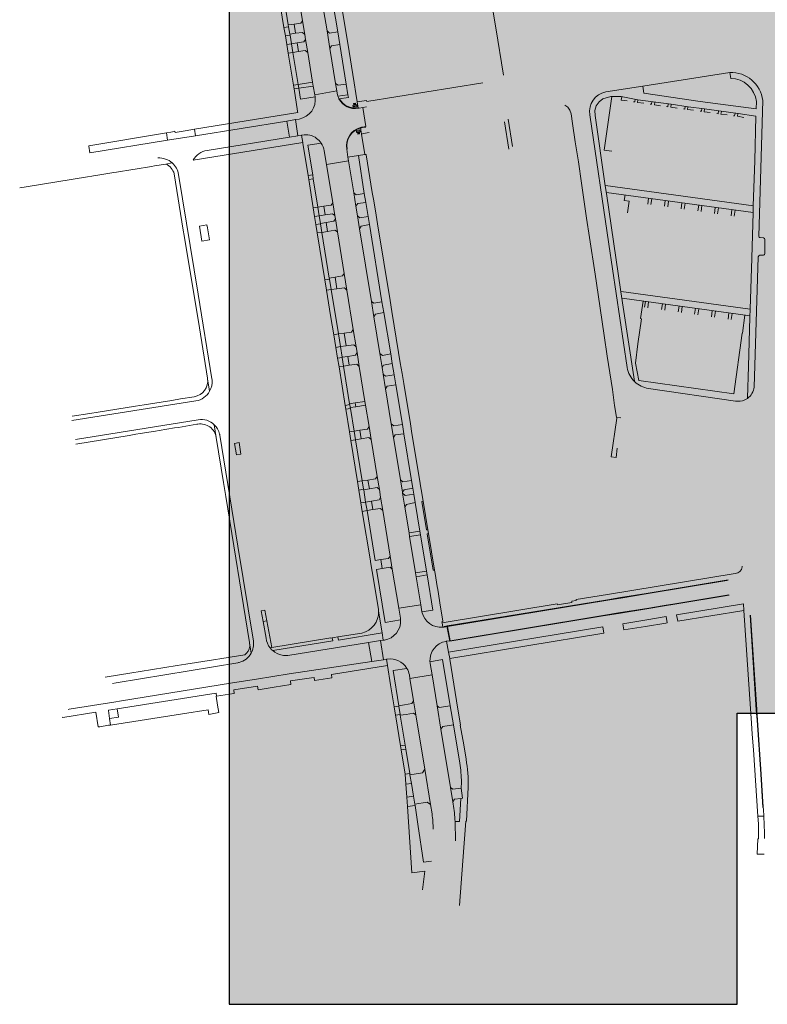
# Model space of a CAD drawing. Header units: metres. Extents: x 152391 to 157968, y 462336 to 467280.
# Tile 561 of 656: x 157151.44 to 157153.77, y 462603.99 to 462607.07. Entities that reach past the tile are written whole.
import ezdxf

# ---------------------------------------------------------------- set-up
doc = ezdxf.new("R2010")
doc.units = ezdxf.units.M
doc.header["$LTSCALE"] = 0.75
for name, color, linetype, lineweight in [('B-RO-OG-TERREIN_CULTUURSCHEIDING-GV', 251, 'Continuous', 18), ('B-RO-VH-VERHARDING_ASFALT-GV', 251, 'Continuous', 18), ('B-RO-VH-VERHARDING_STRAATBAKSTEEN-GV', 251, 'Continuous', 18), ('B-RO-VH-VERHARDING_TEGEL-GV', 251, 'Continuous', 18), ('X-XX-AL-TEKENBLAD-T18', 1, 'Continuous', 25), ('X-XX-AL-TEKENBLAD_VIEWPORT-V', 253, 'Continuous', 18)]:
    doc.layers.add(name, color=color, linetype=linetype, lineweight=lineweight)

msp = doc.modelspace()

# ---------------------------------------------------------------- hatches: boundary and pattern name
at = {"layer": 'X-XX-AL-TEKENBLAD_VIEWPORT-V', "transparency": 33554559}
h = msp.add_hatch(color=121, dxfattribs=at)
h.dxf.hatch_style = 1
h.paths.add_polyline_path([(157155.0887, 462608.2983), (157154.5327, 462608.2983), (157152.0887, 462608.2983), (157152.0887, 462605.9413), (157152.0887, 462603.9933), (157153.6739, 462603.9933), (157153.6739, 462604.9015), (157155.0887, 462604.9015)])

# ---------------------------------------------------------------- linework, layer by layer
at = {"layer": 'B-RO-OG-TERREIN_CULTUURSCHEIDING-GV'}
for points in [[(157152.2488, 462607.2021), (157152.2735, 462607.0503), (157152.2915, 462607.0523), (157152.3123, 462607.0546), (157152.3181, 462607.0619), (157152.2948, 462607.2025), (157152.2871, 462607.2083), (157152.2666, 462607.205)], [(157152.3763, 462607.1393), (157152.3943, 462607.0307), (157152.4021, 462607.0238), (157152.4279, 462607.0276), (157152.407, 462607.1511), (157152.3815, 462607.1467)], [(157152.2789, 462607.0175), (157152.2832, 462606.9907), (157152.3013, 462606.9934), (157152.3224, 462606.9965), (157152.3277, 462607.0044), (157152.325, 462607.0197), (157152.3174, 462607.0259), (157152.2961, 462607.0234), (157152.2783, 462607.0212)], [(157152.304, 462606.8641), (157152.3494, 462606.8707), (157152.3341, 462606.9634), (157152.3264, 462606.9698), (157152.3057, 462606.9665), (157152.2877, 462606.9636)], [(157152.4212, 462606.867), (157152.4291, 462606.8611), (157152.4543, 462606.865), (157152.4342, 462606.9884), (157152.4082, 462606.9841), (157152.4032, 462606.9764)], [(157152.357, 462606.8256), (157152.3558, 462606.8319), (157152.3514, 462606.8582), (157152.3059, 462606.8518), (157152.3113, 462606.8178)], [(157152.4779, 462606.5255), (157152.4853, 462606.5192), (157152.5105, 462606.5231), (157152.4922, 462606.6417), (157152.4598, 462606.6366), (157152.4615, 462606.6255)], [(157152.515, 462606.4959), (157152.4901, 462606.4922), (157152.4847, 462606.4841), (157152.4897, 462606.4536), (157152.497, 462606.4476), (157152.5224, 462606.4515)], [(157152.3919, 462606.4327), (157152.4153, 462606.4367), (157152.4203, 462606.4448), (157152.4186, 462606.4548), (157152.4111, 462606.4605), (157152.3881, 462606.4569), (157152.3702, 462606.454), (157152.3741, 462606.4299)], [(157152.4268, 462606.4037), (157152.4192, 462606.4094), (157152.3963, 462606.4052), (157152.3785, 462606.4023), (157152.4015, 462606.2597), (157152.4194, 462606.2625), (157152.4425, 462606.2661), (157152.4478, 462606.274)], [(157152.533, 462606.1861), (157152.5403, 462606.1814), (157152.5656, 462606.1856), (157152.5264, 462606.4263), (157152.5014, 462606.4219), (157152.4962, 462606.4138)], [(157152.448, 462606.0877), (157152.4707, 462606.0909), (157152.4762, 462606.0992), (157152.4562, 462606.222), (157152.4488, 462606.2292), (157152.425, 462606.2262), (157152.4075, 462606.224), (157152.4306, 462606.0852)], [(157152.5713, 462606.1517), (157152.5453, 462606.1471), (157152.5408, 462606.1385), (157152.5593, 462606.024), (157152.5674, 462606.0184), (157152.593, 462606.0227)], [(157152.4594, 462606.0154), (157152.483, 462606.0191), (157152.4881, 462606.0271), (157152.485, 462606.0453), (157152.4777, 462606.0518), (157152.454, 462606.0484), (157152.4364, 462606.0459), (157152.4413, 462606.0127)], [(157152.465, 462605.8672), (157152.4824, 462605.8699), (157152.5127, 462605.8746), (157152.495, 462605.9841), (157152.4871, 462605.9906), (157152.4636, 462605.9875), (157152.4458, 462605.9852)], [(157152.6039, 462605.9577), (157152.598, 462605.9926), (157152.5708, 462605.9883), (157152.5662, 462605.9802), (157152.5695, 462605.9598), (157152.5773, 462605.9536)], [(157152.6298, 462605.8022), (157152.6088, 462605.9265), (157152.5818, 462605.9224), (157152.577, 462605.9142), (157152.5949, 462605.8045), (157152.6027, 462605.7984)], [(157152.4674, 462605.8527), (157152.479, 462605.7815), (157152.497, 462605.7845), (157152.5207, 462605.7886), (157152.5255, 462605.7966), (157152.5147, 462605.8628), (157152.4843, 462605.858), (157152.4669, 462605.8553)], [(157152.602, 462605.7621), (157152.6235, 462605.6297), (157152.631, 462605.6237), (157152.6582, 462605.6284), (157152.6339, 462605.774), (157152.6071, 462605.7702)], [(157152.5506, 462605.6407), (157152.5321, 462605.7556), (157152.5247, 462605.7617), (157152.5012, 462605.7576), (157152.4834, 462605.7545), (157152.5042, 462605.6265), (157152.5219, 462605.6293), (157152.5454, 462605.6331)], [(157152.5149, 462605.5608), (157152.5327, 462605.5636), (157152.5567, 462605.5673), (157152.5615, 462605.5754), (157152.5577, 462605.5996), (157152.5506, 462605.6057), (157152.5265, 462605.6016), (157152.5088, 462605.5986)], [(157152.6303, 462605.5881), (157152.6381, 462605.5816), (157152.6655, 462605.5855), (157152.6623, 462605.6035), (157152.6349, 462605.5991), (157152.6298, 462605.5912)], [(157152.6503, 462605.4647), (157152.6845, 462605.47), (157152.6697, 462605.5591), (157152.6421, 462605.5534), (157152.6373, 462605.5449)], [(157152.7094, 462605.4743), (157152.6945, 462605.5634), (157152.6903, 462605.5627), (157152.7051, 462605.4736)], [(157152.5682, 462605.5338), (157152.561, 462605.5404), (157152.5371, 462605.537), (157152.5192, 462605.5344), (157152.5444, 462605.3787), (157152.5621, 462605.3816), (157152.5863, 462605.385), (157152.5913, 462605.3923)], [(157152.6522, 462605.4529), (157152.6707, 462605.3397), (157152.7048, 462605.3452), (157152.6864, 462605.4582)], [(157152.7115, 462605.4623), (157152.7073, 462605.4616), (157152.7257, 462605.3478), (157152.7299, 462605.3485)], [(157152.6727, 462605.3278), (157152.687, 462605.2403), (157152.6907, 462605.218), (157152.7248, 462605.2236), (157152.7067, 462605.3334)], [(157151.7184, 462604.8648), (157151.9433, 462604.8998), (157152.0236, 462604.9123), (157152.0259, 462604.8979), (157152.0566, 462604.9039), (157152.0528, 462604.9267), (157152.0482, 462604.9546), (157152.0495, 462604.9548), (157152.0482, 462604.964), (157151.7393, 462604.9152), (157151.7434, 462604.889), (157151.7156, 462604.8851)], [(157152.6716, 462604.8968), (157152.6645, 462604.9019), (157152.6411, 462604.8981), (157152.6231, 462604.8952), (157152.6382, 462604.8018), (157152.6402, 462604.7898), (157152.6525, 462604.7137), (157152.6531, 462604.7097), (157152.6919, 462604.7159), (157152.6993, 462604.7274)]]:
    msp.add_lwpolyline(points, close=True, dxfattribs=at)
for points in [[(157152.4317, 462606.8191), (157152.461, 462606.8235), (157152.4598, 462606.8319), (157152.4284, 462606.8268)], [(157152.3761, 462606.6807), (157152.3346, 462606.6743), (157152.3496, 462606.5816), (157152.3516, 462606.5695)], [(157152.3516, 462606.5695), (157152.3659, 462606.4807), (157152.3841, 462606.4836), (157152.4071, 462606.487), (157152.412, 462606.4948), (157152.3926, 462606.6142), (157152.3856, 462606.6563)], [(157152.598, 462605.3513), (157152.5909, 462605.3573), (157152.5665, 462605.3535), (157152.5491, 462605.3502), (157152.5763, 462605.1851), (157152.6239, 462605.1927)], [(157152.6232, 462605.1984), (157152.6181, 462605.2295), (157152.598, 462605.3513)], [(157152.5027, 462605.1518), (157152.4284, 462605.1398), (157152.4301, 462605.1301), (157152.566, 462605.1521), (157152.5552, 462605.2201)], [(157152.2166, 462605.1056), (157152.2221, 462605.1065), (157152.2061, 462605.1898), (157152.1946, 462605.1879), (157152.2044, 462605.1358)], [(157152.2249, 462605.0969), (157152.4123, 462605.1274), (157152.4107, 462605.1368), (157152.4062, 462605.1361), (157152.4061, 462605.1365), (157152.2221, 462605.1065)], [(157152.2221, 462605.1065), (157152.2166, 462605.1056)], [(157152.738, 462604.9252), (157152.7448, 462604.9194), (157152.7786, 462604.9248), (157152.7547, 462605.0694), (157152.7157, 462605.0625)], [(157152.6438, 462605.0416), (157152.6008, 462605.0352), (157152.6183, 462604.9252)], [(157152.7164, 462605.0568), (157152.7221, 462605.0219), (157152.738, 462604.9252)], [(157152.6183, 462604.9252), (157152.6363, 462604.9281), (157152.6593, 462604.9319), (157152.6646, 462604.9399), (157152.6531, 462605.0098), (157152.6513, 462605.0212)], [(157152.8089, 462604.7463), (157152.7888, 462604.8651), (157152.7554, 462604.8598), (157152.75, 462604.8521), (157152.7796, 462604.6702)], [(157152.7796, 462604.6702), (157152.7868, 462604.6643), (157152.8127, 462604.6676), (157152.8141, 462604.6861)], [(157152.7942, 462604.5637), (157152.8082, 462604.5636), (157152.8121, 462604.6359), (157152.7921, 462604.6334), (157152.7869, 462604.6255), (157152.7881, 462604.618)], [(157152.7222, 462604.5872), (157152.7174, 462604.6165), (157152.7064, 462604.6246), (157152.6683, 462604.6182), (157152.669, 462604.6136)], [(157152.669, 462604.6136), (157152.6777, 462604.5556), (157152.6957, 462604.4364), (157152.7202, 462604.4399)]]:
    msp.add_lwpolyline(points, dxfattribs=at)
for points in [[(157152.4284, 462606.8268, 0.035842), (157152.4317, 462606.8191)], [(157152.3856, 462606.6563, 0.111331), (157152.3761, 462606.6807)], [(157152.5552, 462605.2201, -0.360608), (157152.5027, 462605.1518)], [(157152.6239, 462605.1927, 0.023151), (157152.6232, 462605.1984)], [(157152.2044, 462605.1358, 0.135313), (157152.2166, 462605.1056)], [(157152.2166, 462605.1056, 0.049339), (157152.2249, 462605.0969)], [(157152.7157, 462605.0625, 0.022873), (157152.7164, 462605.0568)], [(157152.6513, 462605.0212, 0.090515), (157152.6438, 462605.0416)], [(157152.8141, 462604.6861, 0.029732), (157152.8089, 462604.7463)], [(157152.7881, 462604.618, -0.022642), (157152.7942, 462604.5637)], [(157152.7251, 462604.54, 0.040447), (157152.7222, 462604.5872)]]:
    msp.add_lwpolyline(points, format="xyb", dxfattribs=at)
at = {"layer": 'B-RO-VH-VERHARDING_ASFALT-GV'}
for points in [[(157152.2948, 462607.2025), (157152.3181, 462607.0619), (157152.325, 462607.0197), (157152.3277, 462607.0044), (157152.3341, 462606.9634), (157152.3494, 462606.8707), (157152.3514, 462606.8582), (157152.3558, 462606.8319), (157152.425, 462606.8442), (157152.4212, 462606.867), (157152.4032, 462606.9764), (157152.3943, 462607.0307), (157152.3763, 462607.1393)], [(157152.4273, 462606.8305), (157152.425, 462606.8442), (157152.3558, 462606.8319), (157152.357, 462606.8256)], [(157152.5052, 462606.7308), (157152.5153, 462606.7325), (157152.5061, 462606.7919), (157152.4948, 462606.7902)], [(157152.5061, 462606.7919), (157152.5178, 462606.794)], [(157152.5061, 462606.7918), (157152.5153, 462606.7325)], [(157152.3074, 462606.756), (157152.2956, 462606.7542)], [(157152.2956, 462606.7542), (157152.3037, 462606.7038), (157152.3151, 462606.7056), (157152.3173, 462606.706)], [(157152.3856, 462606.6563), (157152.3926, 462606.6142), (157152.4615, 462606.6255), (157152.4598, 462606.6366), (157152.4558, 462606.6615)], [(157153.6418, 462605.3172), (157153.39, 462605.2756), (157153.3107, 462605.2625), (157153.2701, 462605.2558), (157152.7681, 462605.1736), (157152.7772, 462605.1264), (157153.2494, 462605.2046), (157153.3107, 462605.2142), (157153.3922, 462605.2275), (157153.4472, 462605.2364), (157153.4797, 462605.2419), (157153.6489, 462605.2697)], [(157153.642, 462605.3157), (157153.3902, 462605.2741), (157153.3109, 462605.261), (157153.2703, 462605.2543), (157152.7699, 462605.1724), (157152.7784, 462605.1281), (157153.2492, 462605.2061), (157153.3104, 462605.2156), (157153.3919, 462605.229), (157153.4469, 462605.2378), (157153.4794, 462605.2433), (157153.6486, 462605.2712)], [(157152.6907, 462605.218), (157152.687, 462605.2403), (157152.6181, 462605.2295), (157152.6232, 462605.1984)], [(157153.7148, 462605.2073), (157153.7339, 462604.9127), (157153.734, 462604.9115), (157153.7362, 462604.88), (157153.7481, 462604.7115), (157153.7543, 462604.6079)], [(157153.7163, 462605.2074), (157153.7354, 462604.9128), (157153.7355, 462604.9116), (157153.7377, 462604.8801), (157153.7496, 462604.7116), (157153.7558, 462604.608)], [(157152.7657, 462605.126), (157152.7676, 462605.1263), (157152.7784, 462605.1281), (157152.7699, 462605.1724), (157152.7601, 462605.1707)], [(157152.5733, 462605.1301), (157152.5696, 462605.1295), (157152.5611, 462605.1282), (157152.5711, 462605.0687), (157152.5801, 462605.0702), (157152.5821, 462605.0705)], [(157152.6531, 462605.0098), (157152.7221, 462605.0219), (157152.7164, 462605.0568)], [(157152.6513, 462605.0212), (157152.6531, 462605.0098)], [(157152.7869, 462604.6255), (157152.7796, 462604.6702), (157152.75, 462604.8521), (157152.738, 462604.9252), (157152.7221, 462605.0219), (157152.6531, 462605.0098), (157152.6646, 462604.9399), (157152.6716, 462604.8968), (157152.6993, 462604.7274), (157152.7174, 462604.6165), (157152.7222, 462604.5872)], [(157152.7881, 462604.618), (157152.7869, 462604.6255)]]:
    msp.add_lwpolyline(points, dxfattribs=at)
for points in [[(157152.357, 462606.8256, -0.412807), (157152.3074, 462606.756)], [(157152.4284, 462606.8268, -0.019305), (157152.4273, 462606.8305)], [(157152.4317, 462606.8191, -0.035842), (157152.4284, 462606.8268)], [(157152.4919, 462606.7896, -0.327819), (157152.4317, 462606.8191)], [(157152.4948, 462606.7902, -0.013958), (157152.4919, 462606.7896)], [(157152.4558, 462606.6615, -0.390473), (157152.4991, 462606.7295)], [(157152.4991, 462606.7295, -0.024865), (157152.5052, 462606.7308)], [(157152.3173, 462606.706, -0.220766), (157152.3618, 462606.6956)], [(157152.3618, 462606.6956, -0.087052), (157152.3761, 462606.6807)], [(157152.3761, 462606.6807, -0.111331), (157152.3856, 462606.6563)], [(157152.7557, 462605.1701, -0.384429), (157152.6907, 462605.218)], [(157152.6239, 462605.1927, -0.391799), (157152.5733, 462605.1301)], [(157152.6232, 462605.1984, -0.023151), (157152.6239, 462605.1927)], [(157152.7601, 462605.1707, -0.018276), (157152.7557, 462605.1701)], [(157152.7157, 462605.0625, -0.393567), (157152.7657, 462605.126)], [(157152.5821, 462605.0705, -0.309387), (157152.6438, 462605.0416)], [(157152.7164, 462605.0568, -0.022873), (157152.7157, 462605.0625)], [(157152.6438, 462605.0416, -0.090515), (157152.6513, 462605.0212)], [(157152.7942, 462604.5637, 0.022642), (157152.7881, 462604.618)], [(157153.7558, 462604.608, -0.005038), (157153.7575, 462604.5803)], [(157152.7222, 462604.5872, -0.040447), (157152.7251, 462604.54)], [(157153.7575, 462604.5803, -0.013334), (157153.7594, 462604.5105)]]:
    msp.add_lwpolyline(points, format="xyb", dxfattribs=at)
for points in [[(157152.2688, 462606.7497), (157152.2773, 462606.6991), (157152.3037, 462606.7038), (157152.2956, 462606.7542)], [(157152.6707, 462605.3397), (157152.6522, 462605.4529), (157152.6503, 462605.4647), (157152.6373, 462605.5449), (157152.6303, 462605.5881), (157152.6298, 462605.5912), (157152.6235, 462605.6297), (157152.602, 462605.7621), (157152.5949, 462605.8045), (157152.577, 462605.9142), (157152.5695, 462605.9598), (157152.5662, 462605.9802), (157152.5593, 462606.024), (157152.5408, 462606.1385), (157152.533, 462606.1861), (157152.4962, 462606.4138), (157152.4897, 462606.4536), (157152.4847, 462606.4841), (157152.4779, 462606.5255), (157152.4615, 462606.6255), (157152.3926, 462606.6142), (157152.412, 462606.4948), (157152.4186, 462606.4548), (157152.4203, 462606.4448), (157152.4268, 462606.4037), (157152.4478, 462606.274), (157152.4562, 462606.222), (157152.4762, 462606.0992), (157152.485, 462606.0453), (157152.4881, 462606.0271), (157152.495, 462605.9841), (157152.5127, 462605.8746), (157152.5147, 462605.8628), (157152.5255, 462605.7966), (157152.5321, 462605.7556), (157152.5506, 462605.6407), (157152.5577, 462605.5996), (157152.5615, 462605.5754), (157152.5682, 462605.5338), (157152.5913, 462605.3923), (157152.598, 462605.3513), (157152.6181, 462605.2295), (157152.687, 462605.2403), (157152.6727, 462605.3278)], [(157152.5237, 462605.1225), (157152.5338, 462605.0627), (157152.5711, 462605.0687), (157152.5611, 462605.1282)]]:
    msp.add_lwpolyline(points, close=True, dxfattribs=at)
at = {"layer": 'B-RO-VH-VERHARDING_STRAATBAKSTEEN-GV'}
for points in [[(157152.2915, 462607.0523), (157152.2961, 462607.0234), (157152.3174, 462607.0259), (157152.325, 462607.0197), (157152.3181, 462607.0619), (157152.3123, 462607.0546)], [(157152.26, 462607.0417), (157152.2645, 462607.0152), (157152.2789, 462607.0175), (157152.2783, 462607.0212), (157152.2745, 462607.044)], [(157152.3943, 462607.0307), (157152.4032, 462606.9764), (157152.4082, 462606.9841), (157152.4342, 462606.9884), (157152.4279, 462607.0276), (157152.4021, 462607.0238)], [(157152.3057, 462606.9665), (157152.3264, 462606.9698), (157152.3341, 462606.9634), (157152.3277, 462607.0044), (157152.3224, 462606.9965), (157152.3013, 462606.9934)], [(157152.2689, 462606.9882), (157152.2732, 462606.9616), (157152.2877, 462606.9636), (157152.2832, 462606.9907)], [(157152.2895, 462606.862), (157152.2915, 462606.8498), (157152.3059, 462606.8518), (157152.304, 462606.8641)], [(157152.4763, 462606.7925), (157152.4882, 462606.7943), (157152.4872, 462606.8002), (157152.4754, 462606.7984)], [(157152.4854, 462606.7199), (157152.4972, 462606.7218), (157152.4982, 462606.7159), (157152.4863, 462606.714)], [(157152.3352, 462606.5793), (157152.3372, 462606.5671), (157152.3516, 462606.5695), (157152.3496, 462606.5816)], [(157152.5105, 462606.5231), (157152.4853, 462606.5192), (157152.4779, 462606.5255), (157152.4847, 462606.4841), (157152.4901, 462606.4922), (157152.515, 462606.4959)], [(157152.3515, 462606.4789), (157152.3557, 462606.4521), (157152.3702, 462606.454), (157152.3659, 462606.4807)], [(157152.3841, 462606.4836), (157152.3881, 462606.4569), (157152.4111, 462606.4605), (157152.4186, 462606.4548), (157152.412, 462606.4948), (157152.4071, 462606.487)], [(157152.4203, 462606.4448), (157152.4153, 462606.4367), (157152.3919, 462606.4327), (157152.3963, 462606.4052), (157152.4192, 462606.4094), (157152.4268, 462606.4037)], [(157152.4897, 462606.4536), (157152.4962, 462606.4138), (157152.5014, 462606.4219), (157152.5264, 462606.4263), (157152.5224, 462606.4515), (157152.497, 462606.4476)], [(157152.3598, 462606.4269), (157152.3641, 462606.4005), (157152.3785, 462606.4023), (157152.3742, 462606.4292)], [(157152.3875, 462606.254), (157152.3929, 462606.2214), (157152.4075, 462606.224), (157152.4021, 462606.2564)], [(157152.4562, 462606.222), (157152.4478, 462606.274), (157152.4425, 462606.2661), (157152.4194, 462606.2625), (157152.425, 462606.2262), (157152.4488, 462606.2292)], [(157152.5656, 462606.1856), (157152.5403, 462606.1814), (157152.533, 462606.1861), (157152.5408, 462606.1385), (157152.5453, 462606.1471), (157152.5713, 462606.1517)], [(157152.4364, 462606.0459), (157152.4306, 462606.0852), (157152.4153, 462606.083), (157152.4219, 462606.0429)], [(157152.4762, 462606.0992), (157152.4707, 462606.0909), (157152.448, 462606.0877), (157152.454, 462606.0484), (157152.4777, 462606.0518), (157152.485, 462606.0453)], [(157152.4273, 462606.0094), (157152.4319, 462605.9829), (157152.4458, 462605.9852), (157152.4415, 462606.0117)], [(157152.4881, 462606.0271), (157152.483, 462606.0191), (157152.4594, 462606.0154), (157152.4636, 462605.9875), (157152.4871, 462605.9906), (157152.495, 462605.9841)], [(157152.598, 462605.9926), (157152.593, 462606.0227), (157152.5674, 462606.0184), (157152.5593, 462606.024), (157152.5662, 462605.9802), (157152.5708, 462605.9883)], [(157152.5695, 462605.9598), (157152.577, 462605.9142), (157152.5818, 462605.9224), (157152.6088, 462605.9265), (157152.6039, 462605.9577), (157152.5773, 462605.9536)], [(157152.4513, 462605.8624), (157152.4532, 462605.8504), (157152.4674, 462605.8527), (157152.4669, 462605.8553), (157152.4654, 462605.8647)], [(157152.4824, 462605.8699), (157152.4843, 462605.858), (157152.5147, 462605.8628), (157152.5127, 462605.8746)], [(157152.497, 462605.7845), (157152.5012, 462605.7576), (157152.5247, 462605.7617), (157152.5321, 462605.7556), (157152.5255, 462605.7966), (157152.5207, 462605.7886)], [(157152.6298, 462605.8022), (157152.6027, 462605.7984), (157152.5949, 462605.8045), (157152.602, 462605.7621), (157152.6071, 462605.7702), (157152.6339, 462605.774)], [(157152.4648, 462605.7794), (157152.4691, 462605.7528), (157152.4834, 462605.7545), (157152.479, 462605.7815)], [(157152.4895, 462605.6248), (157152.4939, 462605.5982), (157152.5085, 462605.6005), (157152.5042, 462605.6265)], [(157152.5506, 462605.6407), (157152.5454, 462605.6331), (157152.5219, 462605.6293), (157152.5265, 462605.6016), (157152.5506, 462605.6057), (157152.5577, 462605.5996)], [(157152.6582, 462605.6284), (157152.631, 462605.6237), (157152.6235, 462605.6297), (157152.6298, 462605.5912), (157152.6349, 462605.5991), (157152.6623, 462605.6035)], [(157152.6655, 462605.5855), (157152.6381, 462605.5816), (157152.6303, 462605.5881), (157152.6373, 462605.5449), (157152.6421, 462605.5534), (157152.6697, 462605.5591)], [(157152.5003, 462605.5582), (157152.5045, 462605.5317), (157152.5192, 462605.5344), (157152.5149, 462605.5608)], [(157152.5371, 462605.537), (157152.561, 462605.5404), (157152.5682, 462605.5338), (157152.5615, 462605.5754), (157152.5567, 462605.5673), (157152.5327, 462605.5636)], [(157152.6845, 462605.47), (157152.6503, 462605.4647), (157152.6522, 462605.4529), (157152.6864, 462605.4582)], [(157152.598, 462605.3513), (157152.5913, 462605.3923), (157152.5863, 462605.385), (157152.5621, 462605.3816), (157152.5665, 462605.3535), (157152.5909, 462605.3573)], [(157152.6707, 462605.3397), (157152.6727, 462605.3278), (157152.7067, 462605.3334), (157152.7048, 462605.3452)], [(157152.6411, 462604.8981), (157152.6645, 462604.9019), (157152.6716, 462604.8968), (157152.6646, 462604.9399), (157152.6593, 462604.9319), (157152.6363, 462604.9281), (157152.6183, 462604.9252), (157152.6185, 462604.9242), (157152.6227, 462604.8977), (157152.6231, 462604.8952)], [(157152.6185, 462604.9242), (157152.6036, 462604.9218), (157152.6081, 462604.8952), (157152.6227, 462604.8977)], [(157152.738, 462604.9252), (157152.75, 462604.8521), (157152.7554, 462604.8598), (157152.7888, 462604.8651), (157152.7786, 462604.9248), (157152.7448, 462604.9194)], [(157152.6238, 462604.7995), (157152.6258, 462604.7875), (157152.6402, 462604.7898), (157152.6382, 462604.8018)], [(157152.6577, 462604.6819), (157152.6642, 462604.6431), (157152.6683, 462604.6182), (157152.7064, 462604.6246), (157152.7174, 462604.6165), (157152.6993, 462604.7274), (157152.6919, 462604.7159), (157152.6531, 462604.7097)], [(157152.638, 462604.7114), (157152.6404, 462604.6798), (157152.6577, 462604.6819), (157152.6531, 462604.7097), (157152.6525, 462604.7137)], [(157152.7796, 462604.6702), (157152.7869, 462604.6255), (157152.7921, 462604.6334), (157152.8121, 462604.6359), (157152.8172, 462604.637), (157152.8127, 462604.6676), (157152.7868, 462604.6643)], [(157152.6431, 462604.64), (157152.6451, 462604.6102), (157152.669, 462604.6136), (157152.6683, 462604.6182), (157152.6642, 462604.6431)]]:
    msp.add_lwpolyline(points, close=True, dxfattribs=at)
for points in [[(157152.4284, 462606.8268), (157152.4598, 462606.8319), (157152.4543, 462606.865), (157152.4291, 462606.8611), (157152.4212, 462606.867), (157152.425, 462606.8442), (157152.4273, 462606.8305)], [(157152.4758, 462606.7954), (157152.4877, 462606.7973)], [(157152.4774, 462606.8048), (157152.4833, 462606.8057)], [(157152.4783, 462606.7989), (157152.4774, 462606.8048)], [(157152.4813, 462606.7993), (157152.4804, 462606.8052)], [(157152.4843, 462606.7998), (157152.4833, 462606.8057)], [(157152.4598, 462606.6366), (157152.4922, 462606.6417), (157152.5123, 462606.6449), (157152.5023, 462606.7086), (157152.4991, 462606.7295)], [(157152.4858, 462606.717), (157152.4977, 462606.7188)], [(157152.5156, 462606.731), (157152.5054, 462606.7293)], [(157152.4893, 462606.7145), (157152.4902, 462606.7085)], [(157152.4902, 462606.7085), (157152.4961, 462606.7095)], [(157152.4922, 462606.7149), (157152.4932, 462606.709)], [(157152.4952, 462606.7154), (157152.4961, 462606.7095)], [(157152.4558, 462606.6615), (157152.4598, 462606.6366)]]:
    msp.add_lwpolyline(points, dxfattribs=at)
for points in [[(157152.4273, 462606.8305, 0.019305), (157152.4284, 462606.8268)], [(157152.4991, 462606.7295, 0.390473), (157152.4558, 462606.6615)], [(157152.4995, 462606.7281, 0.390473), (157152.4573, 462606.6618, 0.390473)], [(157152.5054, 462606.7293, 0.024865), (157152.4994, 462606.7281, 0.024865)]]:
    msp.add_lwpolyline(points, format="xyb", dxfattribs=at)
at = {"layer": 'B-RO-VH-VERHARDING_STRAATBAKSTEEN-GV', "color": 254, "true_color": 0xcfcfcf}
for points in [[(157152.4788, 462606.7989), (157152.4779, 462606.8049)], [(157152.4793, 462606.799), (157152.4784, 462606.8049)], [(157152.4798, 462606.7991), (157152.4789, 462606.805)], [(157152.4803, 462606.7992), (157152.4794, 462606.8051)], [(157152.4808, 462606.7992), (157152.4799, 462606.8052)], [(157152.4818, 462606.7994), (157152.4809, 462606.8053)], [(157152.4823, 462606.7995), (157152.4814, 462606.8054)], [(157152.4828, 462606.7996), (157152.4818, 462606.8055)], [(157152.4833, 462606.7996), (157152.4823, 462606.8056)], [(157152.4838, 462606.7997), (157152.4828, 462606.8056)], [(157152.4898, 462606.7146), (157152.4907, 462606.7086)], [(157152.4903, 462606.7146), (157152.4912, 462606.7087)], [(157152.4908, 462606.7147), (157152.4917, 462606.7088)], [(157152.4913, 462606.7148), (157152.4922, 462606.7089)], [(157152.4917, 462606.7149), (157152.4927, 462606.7089)], [(157152.4927, 462606.715), (157152.4937, 462606.7091)], [(157152.4932, 462606.7151), (157152.4942, 462606.7092)], [(157152.4937, 462606.7152), (157152.4947, 462606.7092)], [(157152.4942, 462606.7152), (157152.4951, 462606.7093)], [(157152.4947, 462606.7153), (157152.4956, 462606.7094)]]:
    msp.add_lwpolyline(points, dxfattribs=at)
at = {"layer": 'B-RO-VH-VERHARDING_TEGEL-GV'}
for points in [[(157152.9448, 462606.8932), (157152.9209, 462607.0408), (157152.8992, 462607.1713), (157152.7836, 462607.8759), (157152.7749, 462607.9279)], [(157152.407, 462607.1511), (157152.4279, 462607.0276), (157152.4342, 462606.9884), (157152.4543, 462606.865), (157152.4598, 462606.8319), (157152.461, 462606.8235), (157152.4317, 462606.8191)], [(157152.4847, 462606.8355), (157152.4794, 462606.8685), (157152.4589, 462606.9929), (157152.4529, 462607.0293), (157152.4318, 462607.1564)], [(157152.2915, 462606.8498), (157152.3025, 462606.7807), (157152.3027, 462606.7792), (157152.3032, 462606.7762), (157151.9804, 462606.7244), (157151.9837, 462606.7038), (157152.2688, 462606.7497), (157152.2956, 462606.7542), (157152.3074, 462606.756)], [(157152.357, 462606.8256), (157152.3113, 462606.8178), (157152.3059, 462606.8518), (157152.2915, 462606.8498)], [(157152.8807, 462606.8687), (157152.8807, 462606.8687), (157152.5184, 462606.8108), (157152.5179, 462606.8142), (157152.4889, 462606.8094), (157152.4919, 462606.7896)], [(157152.4919, 462606.7896), (157152.4889, 462606.8094), (157152.4847, 462606.8355)], [(157152.4991, 462606.7295), (157152.5023, 462606.7086)], [(157152.5153, 462606.7325), (157152.5052, 462606.7308)], [(157151.9763, 462606.6273), (157152.3187, 462606.6828), (157152.3151, 462606.7056), (157152.3037, 462606.7038), (157152.2773, 462606.6991)], [(157152.2773, 462606.6991), (157152.0204, 462606.6581)], [(157152.3173, 462606.706), (157152.3151, 462606.7056), (157152.3187, 462606.6828)], [(157152.3187, 462606.6828), (157152.319, 462606.6807), (157152.3352, 462606.5793), (157152.3496, 462606.5816), (157152.3346, 462606.6743), (157152.3761, 462606.6807)], [(157152.5516, 462606.4294), (157152.5473, 462606.4559), (157152.54, 462606.5003), (157152.5355, 462606.5269), (157152.5163, 462606.644), (157152.516, 462606.6455), (157152.5123, 462606.6449), (157152.4922, 462606.6417), (157152.5105, 462606.5231), (157152.515, 462606.4959), (157152.5224, 462606.4515), (157152.5264, 462606.4263), (157152.5656, 462606.1856), (157152.5713, 462606.1517), (157152.593, 462606.0227), (157152.598, 462605.9926), (157152.6039, 462605.9577), (157152.6088, 462605.9265), (157152.6298, 462605.8022), (157152.6339, 462605.774), (157152.6582, 462605.6284), (157152.6623, 462605.6035), (157152.6655, 462605.5855), (157152.6697, 462605.5591), (157152.6845, 462605.47), (157152.6864, 462605.4582), (157152.7048, 462605.3452), (157152.7067, 462605.3334), (157152.7248, 462605.2236), (157152.6907, 462605.218)], [(157151.4353, 462606.5412), (157151.4558, 462606.5444), (157151.4558, 462606.5445), (157151.6467, 462606.5756), (157151.6605, 462606.5778), (157151.6708, 462606.5795), (157151.6787, 462606.5808), (157151.7287, 462606.589), (157151.7376, 462606.5904), (157151.7883, 462606.5986), (157151.796, 462606.5998), (157151.8465, 462606.6079), (157151.8556, 462606.6094), (157151.8917, 462606.6152), (157151.9114, 462606.6188)], [(157151.9114, 462606.6188), (157151.8917, 462606.6152)], [(157151.9176, 462606.5847), (157151.9459, 462606.4092), (157151.9487, 462606.3927), (157151.9961, 462606.1039), (157152.0215, 462605.9472), (157152.0217, 462605.9456)], [(157152.0355, 462605.9419), (157152.035, 462605.9451), (157152.035, 462605.9452), (157151.9927, 462606.2095), (157151.9311, 462606.5831)], [(157152.7557, 462605.1701), (157152.7534, 462605.184), (157152.753, 462605.1869), (157152.7559, 462605.1874), (157152.7554, 462605.1904), (157152.7485, 462605.2322), (157152.7488, 462605.2322), (157152.7402, 462605.2874), (157152.7383, 462605.2974), (157152.7318, 462605.3382), (157152.7299, 462605.3485), (157152.7257, 462605.3478), (157152.7073, 462605.4616), (157152.7115, 462605.4623), (157152.7094, 462605.4743), (157152.7051, 462605.4736), (157152.6903, 462605.5627), (157152.6945, 462605.5634), (157152.6883, 462605.5998), (157152.6874, 462605.6053), (157152.6828, 462605.632), (157152.6595, 462605.775), (157152.6545, 462605.8046), (157152.6336, 462605.931), (157152.6287, 462605.9619), (157152.6231, 462605.9954), (157152.6175, 462606.027), (157152.5966, 462606.1558), (157152.5911, 462606.1892), (157152.5516, 462606.4294)], [(157152.0217, 462605.9456), (157152.0281, 462605.9064)], [(157152.0281, 462605.9064), (157152.0217, 462605.9456)], [(157151.9796, 462605.8892), (157151.9366, 462605.8823), (157151.9101, 462605.878), (157151.8235, 462605.8641), (157151.7967, 462605.8598), (157151.6806, 462605.8414), (157151.6538, 462605.8371), (157151.5992, 462605.8284)], [(157151.5981, 462605.8154), (157151.9852, 462605.8764)], [(157151.9926, 462605.8177), (157151.609, 462605.7557)], [(157151.6107, 462605.7415), (157151.7771, 462605.7688), (157151.7921, 462605.7713), (157151.7982, 462605.7723), (157151.8114, 462605.7745), (157151.8592, 462605.7823), (157151.8706, 462605.7841), (157151.9182, 462605.7918), (157151.9305, 462605.7938), (157151.9771, 462605.8014), (157151.9884, 462605.8033), (157151.9913, 462605.8037)], [(157152.0425, 462605.8021), (157152.0489, 462605.7623), (157152.0489, 462605.7622), (157152.0717, 462605.6217)], [(157152.0489, 462605.7623), (157152.0425, 462605.8021)], [(157152.1644, 462605.1265), (157152.1165, 462605.423), (157152.0599, 462605.7692)], [(157152.0717, 462605.6217), (157152.0788, 462605.5776), (157152.1524, 462605.1224), (157152.1525, 462605.1215), (157152.1578, 462605.0889)], [(157152.6239, 462605.1927), (157152.5763, 462605.1851), (157152.5491, 462605.3502), (157152.5665, 462605.3535), (157152.5621, 462605.3816), (157152.5444, 462605.3787), (157152.5192, 462605.5344), (157152.5045, 462605.5317), (157152.5297, 462605.3772), (157152.5302, 462605.3739), (157152.5353, 462605.3438), (157152.5548, 462605.2259)], [(157153.6682, 462605.3381), (157153.2692, 462605.2724), (157153.1717, 462605.2563), (157153.1719, 462605.2535), (157153.1585, 462605.2512), (157153.1587, 462605.2471), (157153.1136, 462605.2397), (157153.1127, 462605.2427), (157152.7534, 462605.184), (157152.7557, 462605.1701)], [(157153.6896, 462605.3588), (157153.6896, 462605.3587)], [(157152.7599, 462605.1722), (157152.7696, 462605.1739), (157153.2701, 462605.2558), (157153.3107, 462605.2625), (157153.39, 462605.2756), (157153.6462, 462605.3179)], [(157152.7601, 462605.1707), (157152.7699, 462605.1724), (157153.2703, 462605.2543), (157153.3109, 462605.261), (157153.3902, 462605.2741), (157153.6463, 462605.3164)], [(157153.6938, 462605.2431), (157153.6938, 462605.2431), (157153.6952, 462605.2227), (157153.713, 462604.9613), (157153.7171, 462604.9012), (157153.7192, 462604.8705)], [(157152.5552, 462605.2201), (157152.566, 462605.1521), (157152.5696, 462605.1295), (157152.5733, 462605.1301)], [(157152.2716, 462605.082), (157152.5237, 462605.1225), (157152.5611, 462605.1282), (157152.5696, 462605.1295), (157152.566, 462605.1521), (157152.4301, 462605.1301), (157152.4284, 462605.1398), (157152.4162, 462605.1377), (157152.4107, 462605.1368), (157152.4123, 462605.1274), (157152.2249, 462605.0969)], [(157152.1578, 462605.0889), (157152.1525, 462605.1215), (157152.1531, 462605.1105)], [(157152.7773, 462605.0705), (157152.7771, 462605.0721), (157152.7732, 462605.0917), (157152.7676, 462605.1263), (157152.7657, 462605.126)], [(157151.5685, 462604.889), (157151.5699, 462604.8885), (157151.673, 462604.9048), (157151.6802, 462604.8589), (157151.6842, 462604.8595), (157151.6852, 462604.8596), (157151.7128, 462604.864), (157151.7184, 462604.8648), (157151.7156, 462604.8851), (157151.7122, 462604.9103), (157151.7121, 462604.9109), (157151.7393, 462604.9152), (157152.0482, 462604.964), (157152.0495, 462604.9548), (157152.1039, 462604.9634), (157152.1049, 462604.9636), (157152.1033, 462604.9749), (157152.1775, 462604.9857), (157152.1792, 462604.9751), (157152.2297, 462604.9833), (157152.2816, 462604.9917), (157152.28, 462605.0024), (157152.3462, 462605.0122), (157152.3545, 462605.0134), (157152.3557, 462605.0041), (157152.4095, 462605.0121), (157152.4079, 462605.0226), (157152.5831, 462605.051), (157152.5801, 462605.0702), (157152.5711, 462605.0687), (157152.5338, 462605.0627), (157152.2763, 462605.025)], [(157152.1374, 462605.0844), (157152.0662, 462605.0729), (157152.0396, 462605.0686), (157151.9534, 462605.0546), (157151.9264, 462605.0502), (157151.8117, 462605.0318), (157151.7853, 462605.0276), (157151.7025, 462605.0144)], [(157151.7245, 462604.9949), (157151.7367, 462604.9969), (157152.1159, 462605.0592)], [(157152.1197, 462605.06), (157152.1199, 462605.06)], [(157152.5821, 462605.0705), (157152.5801, 462605.0702), (157152.5831, 462605.051), (157152.5927, 462604.9907), (157152.6027, 462604.9275)], [(157152.7157, 462605.0625), (157152.7547, 462605.0694), (157152.7786, 462604.9248), (157152.7888, 462604.8651), (157152.8089, 462604.7463)], [(157152.8281, 462604.7582), (157152.821, 462604.8026), (157152.8103, 462604.8639), (157152.8113, 462604.8641), (157152.7987, 462604.9401), (157152.7773, 462605.0705)], [(157152.6027, 462604.9275), (157152.6036, 462604.9218), (157152.6185, 462604.9242), (157152.6183, 462604.9252), (157152.6008, 462605.0352), (157152.6438, 462605.0416)], [(157152.2763, 462605.025), (157152.1738, 462605.0084), (157152.0998, 462604.9965), (157151.7463, 462604.9395), (157151.735, 462604.9376), (157151.5901, 462604.9142), (157151.5862, 462604.9135)], [(157153.7192, 462604.8705), (157153.7215, 462604.8359), (157153.7248, 462604.7877), (157153.7389, 462604.5802), (157153.7575, 462604.5803)], [(157152.8141, 462604.6861), (157152.8127, 462604.6676), (157152.8172, 462604.637), (157152.8121, 462604.6359), (157152.8082, 462604.5636), (157152.7942, 462604.5637), (157152.7951, 462604.5037)], [(157152.8078, 462604.3013), (157152.8186, 462604.4413), (157152.8278, 462604.5653), (157152.83, 462604.5651), (157152.8346, 462604.6706)], [(157152.7202, 462604.4399), (157152.6957, 462604.4364), (157152.6777, 462604.5556), (157152.669, 462604.6136), (157152.6451, 462604.6102)], [(157152.6451, 462604.6102), (157152.6593, 462604.4031), (157152.6993, 462604.4088), (157152.6919, 462604.3506)], [(157153.7575, 462604.5803), (157153.7389, 462604.5802), (157153.7405, 462604.5567), (157153.7411, 462604.5102), (157153.7391, 462604.5097), (157153.7367, 462604.4619), (157153.7585, 462604.4619)]]:
    msp.add_lwpolyline(points, dxfattribs=at)
for points in [[(157152.2338, 462607.2037), (157152.26, 462607.0417), (157152.2745, 462607.044), (157152.2735, 462607.0503), (157152.2488, 462607.2021), (157152.2482, 462607.206)], [(157152.2961, 462607.0234), (157152.2915, 462607.0523), (157152.2735, 462607.0503), (157152.2745, 462607.044), (157152.2783, 462607.0212)], [(157152.2645, 462607.0152), (157152.2689, 462606.9882), (157152.2832, 462606.9907), (157152.2789, 462607.0175)], [(157152.2877, 462606.9636), (157152.3057, 462606.9665), (157152.3013, 462606.9934), (157152.2832, 462606.9907)], [(157152.2732, 462606.9616), (157152.2895, 462606.862), (157152.304, 462606.8641), (157152.2877, 462606.9636)], [(157151.9068, 462606.715), (157151.8933, 462606.7128), (157151.897, 462606.6899), (157151.9837, 462606.7038), (157151.9804, 462606.7244), (157151.9519, 462606.7194), (157151.9201, 462606.7138), (157151.9194, 462606.7176), (157151.9173, 462606.7168)], [(157151.8933, 462606.7128), (157151.651, 462606.6726), (157151.6512, 462606.6716), (157151.6545, 462606.6509), (157151.897, 462606.6899)], [(157152.3372, 462606.5671), (157152.3515, 462606.4789), (157152.3659, 462606.4807), (157152.3516, 462606.5695)], [(157152.3881, 462606.4569), (157152.3841, 462606.4836), (157152.3659, 462606.4807), (157152.3702, 462606.454)], [(157152.3557, 462606.4521), (157152.3598, 462606.4269), (157152.3742, 462606.4292), (157152.3741, 462606.4299), (157152.3702, 462606.454)], [(157152.0279, 462606.3786), (157152.0214, 462606.4163), (157152.019, 462606.4255), (157151.9961, 462606.4218), (157152.0038, 462606.3747)], [(157152.3919, 462606.4327), (157152.3741, 462606.4299), (157152.3742, 462606.4292), (157152.3785, 462606.4023), (157152.3963, 462606.4052)], [(157152.3641, 462606.4005), (157152.3875, 462606.254), (157152.4021, 462606.2564), (157152.4015, 462606.2597), (157152.3785, 462606.4023)], [(157152.4021, 462606.2564), (157152.4075, 462606.224), (157152.425, 462606.2262), (157152.4194, 462606.2625), (157152.4015, 462606.2597)], [(157152.3929, 462606.2214), (157152.4056, 462606.1426), (157152.4153, 462606.083), (157152.4306, 462606.0852), (157152.4075, 462606.224)], [(157152.454, 462606.0484), (157152.448, 462606.0877), (157152.4306, 462606.0852), (157152.4364, 462606.0459)], [(157152.4219, 462606.0429), (157152.4273, 462606.0094), (157152.4415, 462606.0117), (157152.4413, 462606.0127), (157152.4364, 462606.0459)], [(157152.4594, 462606.0154), (157152.4413, 462606.0127), (157152.4415, 462606.0117), (157152.4458, 462605.9852), (157152.4636, 462605.9875)], [(157152.4319, 462605.9829), (157152.4513, 462605.8624), (157152.4654, 462605.8647), (157152.465, 462605.8672), (157152.4458, 462605.9852)], [(157152.4843, 462605.858), (157152.4824, 462605.8699), (157152.465, 462605.8672), (157152.4654, 462605.8647), (157152.4669, 462605.8553)], [(157152.4532, 462605.8504), (157152.4648, 462605.7794), (157152.479, 462605.7815), (157152.4674, 462605.8527)], [(157152.479, 462605.7815), (157152.4834, 462605.7545), (157152.5012, 462605.7576), (157152.497, 462605.7845)], [(157152.1057, 462605.7437), (157152.1115, 462605.7077), (157152.1255, 462605.7099), (157152.1198, 462605.746)], [(157152.4691, 462605.7528), (157152.4895, 462605.6248), (157152.5042, 462605.6265), (157152.4834, 462605.7545)], [(157152.5088, 462605.5986), (157152.5265, 462605.6016), (157152.5219, 462605.6293), (157152.5042, 462605.6265), (157152.5085, 462605.6005)], [(157152.4939, 462605.5982), (157152.5003, 462605.5582), (157152.5149, 462605.5608), (157152.5088, 462605.5986), (157152.5085, 462605.6005)], [(157152.5192, 462605.5344), (157152.5371, 462605.537), (157152.5327, 462605.5636), (157152.5149, 462605.5608)], [(157153.6952, 462605.2227), (157153.6938, 462605.2431), (157153.4854, 462605.209), (157153.4889, 462605.1892)], [(157152.1946, 462605.1879), (157152.2061, 462605.1898), (157152.2003, 462605.2236), (157152.1892, 462605.2217)], [(157153.3209, 462605.1616), (157153.3878, 462605.1726), (157153.4517, 462605.1825), (157153.456, 462605.1833), (157153.4526, 462605.2039), (157153.3925, 462605.1936), (157153.3171, 462605.1809)], [(157153.2551, 462605.1717), (157152.7732, 462605.0917), (157152.7771, 462605.0721), (157153.2586, 462605.1513)], [(157152.6088, 462604.8906), (157152.6238, 462604.7995), (157152.6382, 462604.8018), (157152.6231, 462604.8952), (157152.6227, 462604.8977), (157152.6081, 462604.8952)], [(157152.6258, 462604.7875), (157152.638, 462604.7114), (157152.6525, 462604.7137), (157152.6402, 462604.7898)], [(157152.6404, 462604.6798), (157152.6431, 462604.64), (157152.6642, 462604.6431), (157152.6577, 462604.6819)]]:
    msp.add_lwpolyline(points, close=True, dxfattribs=at)
at = {"layer": 'B-RO-VH-VERHARDING_TEGEL-GV', "flags": 128}
msp.add_lwpolyline([(157153.6514, 462606.9013), (157153.3794, 462606.8586), (157153.264, 462606.8405, 0.39745), (157153.2141, 462606.7694), (157153.2735, 462606.3658), (157153.3313, 462605.9808, 0.168917), (157153.3546, 462605.9362, 0.159065), (157153.3975, 462605.9153), (157153.6694, 462605.8759, 0.150221), (157153.6979, 462605.8792, 0.048306), (157153.7065, 462605.8843, 0.208036), (157153.7271, 462605.9197), (157153.7398, 462606.3259, -0.329167), (157153.7446, 462606.3307), (157153.755, 462606.3306, 0.446944), (157153.7601, 462606.3353), (157153.7603, 462606.3405), (157153.761, 462606.3763), (157153.7611, 462606.38, 0.385856), (157153.7562, 462606.3852), (157153.746, 462606.3859, -0.455714), (157153.7415, 462606.3909), (157153.7542, 462606.8133, 0.391323)], format="xyb", close=True, dxfattribs=at)
at = {"layer": 'B-RO-VH-VERHARDING_TEGEL-GV'}
for points in [[(157153.6514, 462606.9013), (157153.6541, 462606.8829, -0.375793), (157153.7344, 462606.8105), (157153.7339, 462606.7876), (157153.5591, 462606.8103), (157153.3831, 462606.8362), (157153.3794, 462606.8586)], [(157152.3074, 462606.756, 0.412807), (157152.357, 462606.8256)], [(157152.4317, 462606.8191, 0.327819), (157152.4919, 462606.7896)], [(157152.4331, 462606.8198, 0.327819), (157152.4917, 462606.791, 0.327819)], [(157152.4919, 462606.7896, 0.013958), (157152.4948, 462606.7902)], [(157152.5052, 462606.7308, 0.024865), (157152.4991, 462606.7295)], [(157152.3618, 462606.6956, 0.220766), (157152.3173, 462606.706)], [(157152.3761, 462606.6807, 0.087052), (157152.3618, 462606.6956)], [(157152.5023, 462606.7086, -0.031009), (157152.5259, 462606.7142)], [(157152.0204, 462606.6581, 0.228878), (157151.9763, 462606.6273)], [(157151.9114, 462606.6188, 0.202331), (157151.8662, 462606.6344)], [(157151.8917, 462606.6152, -0.213669), (157151.9176, 462606.5847)], [(157151.9311, 462606.5831, 0.170462), (157151.9114, 462606.6188)], [(157152.0217, 462605.9456, -0.403927), (157151.9796, 462605.8892)], [(157152.0281, 462605.9064, 0.154649), (157152.0355, 462605.9419)], [(157151.9852, 462605.8764, 0.2297), (157152.0281, 462605.9064)], [(157151.9913, 462605.8037, -0.414216), (157152.0489, 462605.7623)], [(157152.0425, 462605.8021, 0.234407), (157151.9926, 462605.8177)], [(157152.0592, 462605.773, 0.145748), (157152.0425, 462605.8021)], [(157152.0599, 462605.7692, 0.015986), (157152.0592, 462605.773)], [(157153.6896, 462605.3587, -0.407989), (157153.6682, 462605.3381)], [(157153.6895, 462605.361, -0.032692), (157153.6896, 462605.3588)], [(157152.5548, 462605.2259, -0.02056), (157152.5552, 462605.2201)], [(157152.6907, 462605.218, 0.384429), (157152.7557, 462605.1701)], [(157152.5733, 462605.1301, 0.391799), (157152.6239, 462605.1927)], [(157152.7557, 462605.1701, 0.018276), (157152.7601, 462605.1707)], [(157152.1578, 462605.0889, 0.167039), (157152.1644, 462605.1265)], [(157152.7657, 462605.126, 0.393567), (157152.7157, 462605.0625)], [(157152.1199, 462605.06, 0.212004), (157152.1578, 462605.0889)], [(157152.1531, 462605.1105, -0.216023), (157152.1374, 462605.0844)], [(157152.2249, 462605.0969, 0.137645), (157152.2547, 462605.0826)], [(157152.1159, 462605.0592, 0.015649), (157152.1197, 462605.06)], [(157152.2547, 462605.0826, 0.069475), (157152.2716, 462605.082)], [(157152.6438, 462605.0416, 0.309387), (157152.5821, 462605.0705)], [(157152.8346, 462604.6706, 0.059484), (157152.8281, 462604.7582)], [(157152.8089, 462604.7463, -0.029732), (157152.8141, 462604.6861)], [(157153.7575, 462604.5803, 0.005038), (157153.7558, 462604.608)], [(157153.7594, 462604.5105, 0.013334), (157153.7575, 462604.5803)]]:
    msp.add_lwpolyline(points, format="xyb", dxfattribs=at)
at = {"layer": 'B-RO-VH-VERHARDING_TEGEL-GV', "flags": 128}
for points in [[(157153.283, 462606.8264), (157153.2594, 462606.6589), (157153.2832, 462606.6556)], [(157153.3126, 462606.815), (157153.314, 462606.825)], [(157153.3308, 462606.8124), (157153.3126, 462606.815)], [(157153.3506, 462606.8096), (157153.3545, 462606.8091)], [(157153.3545, 462606.8091), (157153.3545, 462606.8091), (157153.3558, 462606.8178)], [(157153.3635, 462606.8078), (157153.3646, 462606.816)], [(157153.407, 462606.8019), (157153.407, 462606.8019), (157153.4081, 462606.8101)], [(157153.4159, 462606.8007), (157153.417, 462606.8089)], [(157153.3635, 462606.8078), (157153.3833, 462606.8053)], [(157153.403, 462606.8025), (157153.407, 462606.8019)], [(157153.4159, 462606.8007), (157153.4349, 462606.7976)], [(157153.4542, 462606.7948), (157153.4581, 462606.7943)], [(157153.4581, 462606.7943), (157153.4581, 462606.7943), (157153.4594, 462606.8031)], [(157153.4671, 462606.793), (157153.4683, 462606.8019)], [(157153.4671, 462606.793), (157153.4866, 462606.7903)], [(157153.5105, 462606.787), (157153.5066, 462606.7876)], [(157153.5105, 462606.787), (157153.5105, 462606.787), (157153.5117, 462606.7957)], [(157153.5194, 462606.7858), (157153.5207, 462606.7944)], [(157153.5194, 462606.7858), (157153.5385, 462606.7834)], [(157153.5625, 462606.78), (157153.5586, 462606.7806)], [(157153.5625, 462606.78), (157153.5625, 462606.78), (157153.5637, 462606.7886)], [(157153.5714, 462606.7788), (157153.5726, 462606.7873)], [(157153.5905, 462606.7758), (157153.5714, 462606.7788)], [(157153.6148, 462606.7724), (157153.6148, 462606.7724), (157153.616, 462606.7812)], [(157153.6237, 462606.7711), (157153.6249, 462606.7799)], [(157153.6148, 462606.7724), (157153.6108, 462606.773)], [(157153.6433, 462606.7689), (157153.6237, 462606.7711)], [(157153.6664, 462606.7656), (157153.6625, 462606.7662)], [(157153.6664, 462606.7656), (157153.6664, 462606.7656), (157153.6676, 462606.774)], [(157153.6753, 462606.7644), (157153.6765, 462606.7728)], [(157153.695, 462606.7611), (157153.6753, 462606.7644)], [(157153.7248, 462606.4848), (157153.2632, 462606.5489)], [(157153.2666, 462606.5266), (157153.7242, 462606.4639)], [(157153.3243, 462606.5196), (157153.3217, 462606.5013), (157153.3369, 462606.4992), (157153.3317, 462606.4627)], [(157153.3954, 462606.4907), (157153.3954, 462606.4907), (157153.398, 462606.5086)], [(157153.4053, 462606.4892), (157153.4079, 462606.5072)], [(157153.4476, 462606.4835), (157153.4476, 462606.4835), (157153.4501, 462606.5014)], [(157153.4575, 462606.482), (157153.46, 462606.5001)], [(157153.4995, 462606.4762), (157153.4995, 462606.4762), (157153.5021, 462606.4943)], [(157153.5094, 462606.4748), (157153.512, 462606.493)], [(157153.5517, 462606.469), (157153.5517, 462606.469), (157153.5542, 462606.4872)], [(157153.5616, 462606.4676), (157153.5641, 462606.4858)], [(157153.6033, 462606.4611), (157153.6033, 462606.4611), (157153.606, 462606.4801)], [(157153.6132, 462606.4597), (157153.6159, 462606.4787)], [(157153.6552, 462606.454), (157153.6552, 462606.454), (157153.6579, 462606.4729)], [(157153.6651, 462606.4526), (157153.6678, 462606.4716)], [(157153.7152, 462606.1624), (157153.3127, 462606.2177)], [(157153.3158, 462606.197), (157153.7146, 462606.1415)], [(157153.6985, 462606.1438), (157153.6906, 462606.088), (157153.6894, 462606.0882), (157153.6637, 462605.8981), (157153.3671, 462605.9401), (157153.3571, 462605.9943), (157153.364, 462606.0542), (157153.3753, 462606.1327), (157153.3727, 462606.1331), (157153.3805, 462606.188)], [(157153.3854, 462606.1685), (157153.3854, 462606.1685), (157153.388, 462606.1869)], [(157153.3953, 462606.1671), (157153.3979, 462606.1856)], [(157153.4382, 462606.1613), (157153.4382, 462606.1613), (157153.4408, 462606.1796)], [(157153.4481, 462606.1598), (157153.4507, 462606.1782)], [(157153.4905, 462606.1538), (157153.4905, 462606.1538), (157153.4931, 462606.1723)], [(157153.5003, 462606.1524), (157153.503, 462606.1709)], [(157153.5416, 462606.1465), (157153.5416, 462606.1465), (157153.5443, 462606.1652)], [(157153.5515, 462606.1451), (157153.5542, 462606.1638)], [(157153.594, 462606.1388), (157153.594, 462606.1388), (157153.5967, 462606.1579)], [(157153.6039, 462606.1374), (157153.6066, 462606.1565)], [(157153.646, 462606.1316), (157153.646, 462606.1316), (157153.6487, 462606.1507)], [(157153.6559, 462606.1301), (157153.6586, 462606.1493)], [(157153.2985, 462605.8226), (157153.2813, 462605.7022)], [(157153.3001, 462605.7285), (157153.2963, 462605.7001), (157153.2813, 462605.7022)]]:
    msp.add_lwpolyline(points, dxfattribs=at)
at = {"layer": 'B-RO-VH-VERHARDING_TEGEL-GV'}
for points, elevation in [([(157152.9598, 462606.7559), (157152.9733, 462606.6705)], 0.0212), ([(157152.9487, 462606.7471), (157152.9622, 462606.6616)], 0.0221)]:
    msp.add_lwpolyline(points, dxfattribs=dict(at, elevation=elevation))
at = {"layer": 'B-RO-VH-VERHARDING_TEGEL-GV', "ltscale": 2}
msp.add_polyline3d([(157153.3536, 462605.9377, 0.0208), (157153.3316, 462606.0806, 0.0215), (157153.3116, 462606.2172, 0.0206), (157153.266, 462606.524, 0.0212), (157153.2626, 462606.5472, 0.0214), (157153.231, 462606.7668, 0.0212), (157153.2304, 462606.7823, 0.021), (157153.2344, 462606.7968, 0.0209), (157153.2435, 462606.8094, 0.0209), (157153.2555, 462606.8188, 0.0211), (157153.2797, 462606.8258, 0.0211), (157153.2928, 462606.8264, 0.0211), (157153.3124, 462606.8265, 0.0211), (157153.3648, 462606.816, 0.0215), (157153.4686, 462606.8018, 0.0214), (157153.5212, 462606.7943, 0.0213), (157153.5728, 462606.7873, 0.0213), (157153.6245, 462606.78, 0.0212), (157153.6769, 462606.7727, 0.0211), (157153.733, 462606.7647, 0.021), (157153.7293, 462606.6258, 0.021), (157153.7247, 462606.4849, 0.0205), (157153.724, 462606.4641, 0.0206), (157153.7197, 462606.3216, 0.0208), (157153.715, 462606.1622, 0.0209), (157153.714, 462606.1381, 0.0206), (157153.7097, 462605.9839, 0.021), (157153.7063, 462605.886, 0.0201)], dxfattribs=at)
at = {"layer": 'B-RO-VH-VERHARDING_TEGEL-GV'}
msp.add_polyline3d([(157153.1363, 462606.7995, 0.0206), (157153.1455, 462606.7927, 0.0208), (157153.1524, 462606.7833, 0.021), (157153.1558, 462606.7721, 0.021), (157153.1603, 462606.7419, 0.0205), (157153.1691, 462606.6844, 0.0214), (157153.1787, 462606.6228, 0.0215), (157153.1884, 462606.5556, 0.0211), (157153.2046, 462606.4467, 0.0208), (157153.2137, 462606.386, 0.0216), (157153.2308, 462606.2721, 0.0215), (157153.2403, 462606.208, 0.0214), (157153.2591, 462606.0802, 0.0216), (157153.2689, 462606.016, 0.0217), (157153.2852, 462605.9121, 0.0217), (157153.2915, 462605.8624, 0.0219), (157153.2952, 462605.8385, 0.0204), (157153.2979, 462605.825, 0.0205), (157153.3113, 462605.8236, 0.0201), (157153.3113, 462605.8238, 0.0201)], dxfattribs=at)
at = {"layer": 'X-XX-AL-TEKENBLAD-T18', "flags": 128}
msp.add_lwpolyline([(157155.0887, 462608.2983), (157154.5327, 462608.2983), (157154.5327, 462608.2983), (157152.0887, 462608.2983), (157152.0887, 462605.9413), (157152.0887, 462605.9413), (157152.0887, 462603.9933), (157153.6739, 462603.9933), (157153.6739, 462604.9015), (157155.0887, 462604.9015)], close=True, dxfattribs=at)

doc.saveas('drawing.dxf')
